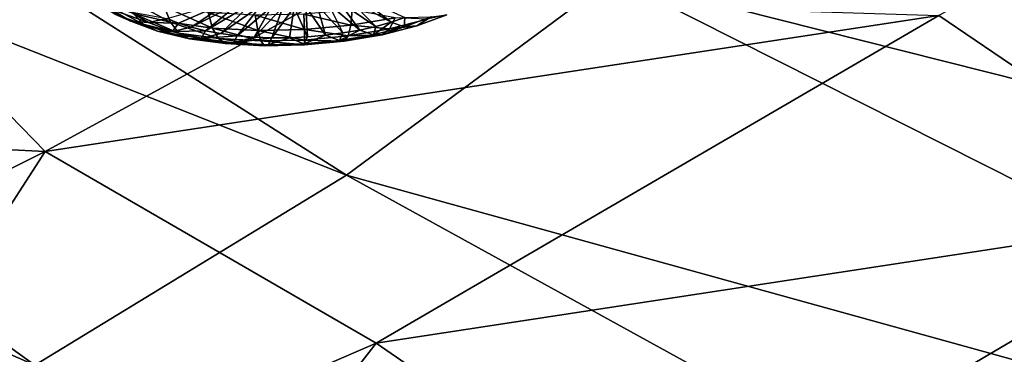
# Model space of a CAD drawing. Header units: metres. Extents: x -90 to 304, y -90 to 74.
# Tile 522 of 570: x 279.29 to 284.86, y 9.4 to 11.29. Entities that reach past the tile are written whole.
import ezdxf

# ---------------------------------------------------------------- set-up
doc = ezdxf.new("R2010")
doc.units = ezdxf.units.M
doc.layers.add('solid_21662050_350', color=7, linetype='CONTINUOUS')

msp = doc.modelspace()

# ---------------------------------------------------------------- linework, layer by layer
at = {"layer": 'solid_21662050_350'}
for points in [[(275.246063, 14.151441, 199.608353), (273.935791, 13.252258, 202.10759), (281.139526, 10.40743, 203.632797)], [(275.246063, 14.151441, 199.608353), (281.139526, 10.40743, 203.632797), (282.648102, 11.525713, 200.524902)], [(284.863373, 13.865532, 194.022339), (283.891937, 12.680805, 197.314789), (291.990173, 10.825394, 194.967697)], [(273.935791, 13.252258, 202.10759), (272.42572, 12.389817, 204.504761), (279.375671, 9.332899, 206.619156)], [(273.935791, 13.252258, 202.10759), (279.375671, 9.332899, 206.619156), (281.139526, 10.40743, 203.632797)], [(286.135315, 10.195149, 159.207199), (284.49054, 11.311457, 156.106537), (287.724823, 13.164693, 155.216949)], [(283.891937, 12.680805, 197.314789), (282.648102, 11.525713, 200.524902), (290.849976, 9.457129, 198.77005)], [(283.891937, 12.680805, 197.314789), (290.849976, 9.457129, 198.77005), (291.990173, 10.825394, 194.967697)], [(272.42572, 12.389817, 204.504761), (277.367462, 8.308791, 209.465454), (279.375671, 9.332899, 206.619156)], [(276.519989, 10.68705, 152.691757), (278.297119, 11.711444, 151.832794), (279.434357, 10.541283, 154.452988)], [(278.297119, 11.711444, 151.832794), (281.041321, 11.42034, 153.824722), (279.434357, 10.541283, 154.452988)], [(282.648102, 11.525713, 200.524902), (281.139526, 10.40743, 203.632797), (289.39624, 8.123438, 202.476379)], [(282.648102, 11.525713, 200.524902), (289.39624, 8.123438, 202.476379), (290.849976, 9.457129, 198.77005)], [(279.434357, 10.541283, 154.452988), (281.041321, 11.42034, 153.824722), (284.49054, 11.311457, 156.106537)], [(281.150513, 11.406521, 150.809052), (281.200714, 11.424095, 150.770981), (281.391205, 11.273633, 151.110977)], [(281.200714, 11.424095, 150.770981), (281.46994, 11.300738, 151.052429), (281.391205, 11.273633, 151.110977)], [(279.703491, 11.393348, 150.940247), (279.919067, 11.279304, 151.057312), (279.829041, 11.319523, 151.141296)], [(279.703491, 11.393348, 150.940247), (279.804138, 11.346869, 150.873306), (279.919067, 11.279304, 151.057312)], [(279.755829, 11.388665, 151.222717), (279.829041, 11.319523, 151.141296), (279.993927, 11.257929, 151.316376)], [(279.931824, 11.322928, 151.409592), (279.755829, 11.388665, 151.222717), (279.993927, 11.257929, 151.316376)], [(280.142975, 11.272772, 151.561569), (280.10788, 11.361288, 151.649338), (279.887756, 11.413569, 151.490906)], [(280.142975, 11.272772, 151.561569), (279.887756, 11.413569, 151.490906), (279.931824, 11.322928, 151.409592)], [(280.494568, 11.401075, 150.742477), (280.188812, 11.267847, 150.978394), (280.124451, 11.294264, 150.904083)], [(280.494568, 11.401075, 150.742477), (280.261566, 11.244631, 151.0457), (280.188812, 11.267847, 150.978394)], [(280.494568, 11.401075, 150.742477), (280.542572, 11.386703, 150.7845), (280.261566, 11.244631, 151.0457)], [(280.542572, 11.386703, 150.7845), (280.341827, 11.224908, 151.105118), (280.261566, 11.244631, 151.0457)], [(280.542572, 11.386703, 150.7845), (280.595947, 11.375016, 150.820435), (280.341827, 11.224908, 151.105118)], [(280.595947, 11.375016, 150.820435), (280.428558, 11.208926, 151.15593), (280.341827, 11.224908, 151.105118)], [(280.595947, 11.375016, 150.820435), (280.653809, 11.366209, 150.849655), (280.428558, 11.208926, 151.15593)], [(280.653809, 11.366209, 150.849655), (280.520691, 11.196885, 151.197495), (280.428558, 11.208926, 151.15593)], [(280.653809, 11.366209, 150.849655), (280.715118, 11.360438, 150.871674), (280.520691, 11.196885, 151.197495)], [(280.90921, 11.362049, 150.891373), (280.973602, 11.368865, 150.882111), (281.020233, 11.199289, 151.252563)], [(280.973602, 11.368865, 150.882111), (281.03598, 11.378667, 150.865082), (281.11908, 11.212249, 151.232071)], [(280.973602, 11.368865, 150.882111), (281.11908, 11.212249, 151.232071), (281.020233, 11.199289, 151.252563)], [(281.03598, 11.378667, 150.865082), (281.095306, 11.391292, 150.840591), (281.214661, 11.229108, 151.201355)], [(281.03598, 11.378667, 150.865082), (281.214661, 11.229108, 151.201355), (281.11908, 11.212249, 151.232071)], [(281.095306, 11.391292, 150.840591), (281.150513, 11.406521, 150.809052), (281.305756, 11.249656, 151.160828)], [(281.095306, 11.391292, 150.840591), (281.305756, 11.249656, 151.160828), (281.214661, 11.229108, 151.201355)], [(281.150513, 11.406521, 150.809052), (281.391205, 11.273633, 151.110977), (281.305756, 11.249656, 151.160828)], [(281.307831, 9.457541, 157.44873), (279.434357, 10.541283, 154.452988), (284.49054, 11.311457, 156.106537)], [(279.804138, 11.346869, 150.873306), (280.019806, 11.270704, 150.97641), (279.919067, 11.279304, 151.057312)], [(279.804138, 11.346869, 150.873306), (279.917023, 11.331138, 150.811829), (280.019806, 11.270704, 150.97641)], [(279.829041, 11.319523, 151.141296), (279.919067, 11.279304, 151.057312), (280.069946, 11.222932, 151.21756)], [(279.993927, 11.257929, 151.316376), (279.829041, 11.319523, 151.141296), (280.069946, 11.222932, 151.21756)], [(279.917023, 11.331138, 150.811829), (280.124451, 11.294264, 150.904083), (280.019806, 11.270704, 150.97641)], [(279.931824, 11.322928, 151.409592), (279.993927, 11.257929, 151.316376), (280.191803, 11.210934, 151.458801)], [(280.142975, 11.272772, 151.561569), (279.931824, 11.322928, 151.409592), (280.191803, 11.210934, 151.458801)], [(280.381226, 11.240124, 151.672836), (280.356232, 11.327256, 151.76532), (280.10788, 11.361288, 151.649338)], [(280.381226, 11.240124, 151.672836), (280.10788, 11.361288, 151.649338), (280.142975, 11.272772, 151.561569)], [(280.63739, 11.226237, 151.73912), (280.62326, 11.312782, 151.834412), (280.356232, 11.327256, 151.76532)], [(280.63739, 11.226237, 151.73912), (280.356232, 11.327256, 151.76532), (280.381226, 11.240124, 151.672836)], [(280.715118, 11.360438, 150.871674), (280.617065, 11.188939, 151.229263), (280.520691, 11.196885, 151.197495)], [(280.715118, 11.360438, 150.871674), (280.77887, 11.3578, 150.886108), (280.617065, 11.188939, 151.229263)], [(280.77887, 11.3578, 150.886108), (280.716461, 11.185185, 151.25087), (280.617065, 11.188939, 151.229263)], [(280.901642, 11.231647, 151.757843), (280.898682, 11.318421, 151.853928), (280.62326, 11.312782, 151.834412)], [(280.901642, 11.231647, 151.757843), (280.62326, 11.312782, 151.834412), (280.63739, 11.226237, 151.73912)], [(280.843933, 11.35834, 150.892715), (280.817657, 11.185672, 151.262024), (280.716461, 11.185185, 151.25087)], [(280.77887, 11.3578, 150.886108), (280.843933, 11.35834, 150.892715), (280.716461, 11.185185, 151.25087)], [(280.843933, 11.35834, 150.892715), (280.919342, 11.190393, 151.262589), (280.817657, 11.185672, 151.262024)], [(280.843933, 11.35834, 150.892715), (280.90921, 11.362049, 150.891373), (280.919342, 11.190393, 151.262589)], [(281.163818, 11.256146, 151.728302), (281.171967, 11.343958, 151.823135), (280.898682, 11.318421, 151.853928)], [(281.163818, 11.256146, 151.728302), (280.898682, 11.318421, 151.853928), (280.901642, 11.231647, 151.757843)], [(280.90921, 11.362049, 150.891373), (281.020233, 11.199289, 151.252563), (280.919342, 11.190393, 151.262589)], [(281.413849, 11.298791, 151.651642), (281.171967, 11.343958, 151.823135), (281.163818, 11.256146, 151.728302)], [(281.307831, 9.457541, 157.44873), (284.49054, 11.311457, 156.106537), (286.135315, 10.195149, 159.207199)], [(281.706177, 11.315891, 151.18396), (281.536621, 11.252958, 151.321487), (281.618256, 11.30343, 151.089691)], [(281.596466, 11.290738, 151.429947), (281.536621, 11.252958, 151.321487), (281.706177, 11.315891, 151.18396)], [(279.919067, 11.279304, 151.057312), (280.019806, 11.270704, 150.97641), (280.154785, 11.220284, 151.119736)], [(280.069946, 11.222932, 151.21756), (279.919067, 11.279304, 151.057312), (280.154785, 11.220284, 151.119736)], [(279.993927, 11.257929, 151.316376), (280.069946, 11.222932, 151.21756), (280.251038, 11.17992, 151.3479)], [(280.191803, 11.210934, 151.458801), (279.993927, 11.257929, 151.316376), (280.251038, 11.17992, 151.3479)], [(280.019806, 11.270704, 150.97641), (280.124451, 11.294264, 150.904083), (280.188812, 11.267847, 150.978394)], [(280.154785, 11.220284, 151.119736), (280.019806, 11.270704, 150.97641), (280.188812, 11.267847, 150.978394)], [(280.142975, 11.272772, 151.561569), (280.191803, 11.210934, 151.458801), (280.415039, 11.180343, 151.563049)], [(280.381226, 11.240124, 151.672836), (280.142975, 11.272772, 151.561569), (280.415039, 11.180343, 151.563049)], [(280.154785, 11.220284, 151.119736), (280.188812, 11.267847, 150.978394), (280.261566, 11.244631, 151.0457)], [(281.163818, 11.256146, 151.728302), (280.901642, 11.231647, 151.757843), (281.148315, 11.195355, 151.615021)], [(281.163818, 11.256146, 151.728302), (281.148315, 11.195355, 151.615021), (281.382568, 11.235312, 151.543182)], [(281.413849, 11.298791, 151.651642), (281.163818, 11.256146, 151.728302), (281.382568, 11.235312, 151.543182)], [(281.291504, 11.201771, 151.305389), (281.305756, 11.249656, 151.160828), (281.391205, 11.273633, 151.110977)], [(281.466583, 11.247141, 151.212708), (281.291504, 11.201771, 151.305389), (281.391205, 11.273633, 151.110977)], [(281.536621, 11.252958, 151.321487), (281.340851, 11.202232, 151.425125), (281.466583, 11.247141, 151.212708)], [(281.382568, 11.235312, 151.543182), (281.340851, 11.202232, 151.425125), (281.536621, 11.252958, 151.321487)], [(281.413849, 11.298791, 151.651642), (281.382568, 11.235312, 151.543182), (281.596466, 11.290738, 151.429947)], [(281.596466, 11.290738, 151.429947), (281.382568, 11.235312, 151.543182), (281.536621, 11.252958, 151.321487)], [(281.466583, 11.247141, 151.212708), (281.391205, 11.273633, 151.110977), (281.46994, 11.300738, 151.052429)], [(281.618256, 11.30343, 151.089691), (281.466583, 11.247141, 151.212708), (281.46994, 11.300738, 151.052429)], [(281.536621, 11.252958, 151.321487), (281.466583, 11.247141, 151.212708), (281.618256, 11.30343, 151.089691)], [(280.069946, 11.222932, 151.21756), (280.154785, 11.220284, 151.119736), (280.316742, 11.181814, 151.236313)], [(280.251038, 11.17992, 151.3479), (280.069946, 11.222932, 151.21756), (280.316742, 11.181814, 151.236313)], [(280.154785, 11.220284, 151.119736), (280.261566, 11.244631, 151.0457), (280.341827, 11.224908, 151.105118)], [(280.316742, 11.181814, 151.236313), (280.154785, 11.220284, 151.119736), (280.341827, 11.224908, 151.105118)], [(280.191803, 11.210934, 151.458801), (280.251038, 11.17992, 151.3479), (280.455353, 11.151923, 151.443314)], [(280.415039, 11.180343, 151.563049), (280.191803, 11.210934, 151.458801), (280.455353, 11.151923, 151.443314)], [(280.316742, 11.181814, 151.236313), (280.341827, 11.224908, 151.105118), (280.428558, 11.208926, 151.15593)], [(280.316742, 11.181814, 151.236313), (280.428558, 11.208926, 151.15593), (280.520691, 11.196885, 151.197495)], [(280.499481, 11.156773, 151.321655), (280.316742, 11.181814, 151.236313), (280.520691, 11.196885, 151.197495)], [(280.381226, 11.240124, 151.672836), (280.415039, 11.180343, 151.563049), (280.65506, 11.167332, 151.625137)], [(280.63739, 11.226237, 151.73912), (280.381226, 11.240124, 151.672836), (280.65506, 11.167332, 151.625137)], [(280.499481, 11.156773, 151.321655), (280.520691, 11.196885, 151.197495), (280.617065, 11.188939, 151.229263)], [(280.901642, 11.231647, 151.757843), (280.63739, 11.226237, 151.73912), (280.902649, 11.1724, 151.642685)], [(280.63739, 11.226237, 151.73912), (280.65506, 11.167332, 151.625137), (280.902649, 11.1724, 151.642685)], [(280.898651, 11.150271, 151.386856), (280.919342, 11.190393, 151.262589), (281.020233, 11.199289, 151.252563)], [(281.099731, 11.169062, 151.364197), (280.898651, 11.150271, 151.386856), (281.020233, 11.199289, 151.252563)], [(280.901642, 11.231647, 151.757843), (280.902649, 11.1724, 151.642685), (281.148315, 11.195355, 151.615021)], [(281.099731, 11.169062, 151.364197), (281.020233, 11.199289, 151.252563), (281.11908, 11.212249, 151.232071)], [(281.099731, 11.169062, 151.364197), (281.11908, 11.212249, 151.232071), (281.214661, 11.229108, 151.201355)], [(281.291504, 11.201771, 151.305389), (281.099731, 11.169062, 151.364197), (281.214661, 11.229108, 151.201355)], [(281.126465, 11.165663, 151.490875), (281.099731, 11.169062, 151.364197), (281.291504, 11.201771, 151.305389)], [(281.340851, 11.202232, 151.425125), (281.126465, 11.165663, 151.490875), (281.291504, 11.201771, 151.305389)], [(281.148315, 11.195355, 151.615021), (281.126465, 11.165663, 151.490875), (281.340851, 11.202232, 151.425125)], [(281.382568, 11.235312, 151.543182), (281.148315, 11.195355, 151.615021), (281.340851, 11.202232, 151.425125)], [(281.291504, 11.201771, 151.305389), (281.214661, 11.229108, 151.201355), (281.305756, 11.249656, 151.160828)], [(281.340851, 11.202232, 151.425125), (281.291504, 11.201771, 151.305389), (281.466583, 11.247141, 151.212708)], [(280.251038, 11.17992, 151.3479), (280.316742, 11.181814, 151.236313), (280.499481, 11.156773, 151.321655)], [(280.455353, 11.151923, 151.443314), (280.251038, 11.17992, 151.3479), (280.499481, 11.156773, 151.321655)], [(280.415039, 11.180343, 151.563049), (280.455353, 11.151923, 151.443314), (280.675018, 11.140016, 151.500137)], [(280.65506, 11.167332, 151.625137), (280.415039, 11.180343, 151.563049), (280.675018, 11.140016, 151.500137)], [(280.455353, 11.151923, 151.443314), (280.499481, 11.156773, 151.321655), (280.695984, 11.146121, 151.372498)], [(280.675018, 11.140016, 151.500137), (280.455353, 11.151923, 151.443314), (280.695984, 11.146121, 151.372498)], [(280.499481, 11.156773, 151.321655), (280.617065, 11.188939, 151.229263), (280.716461, 11.185185, 151.25087)], [(280.695984, 11.146121, 151.372498), (280.499481, 11.156773, 151.321655), (280.716461, 11.185185, 151.25087)], [(280.902649, 11.1724, 151.642685), (280.65506, 11.167332, 151.625137), (280.901642, 11.144655, 151.516205)], [(280.65506, 11.167332, 151.625137), (280.675018, 11.140016, 151.500137), (280.901642, 11.144655, 151.516205)], [(280.675018, 11.140016, 151.500137), (280.695984, 11.146121, 151.372498), (280.898651, 11.150271, 151.386856)], [(280.901642, 11.144655, 151.516205), (280.675018, 11.140016, 151.500137), (280.898651, 11.150271, 151.386856)], [(280.695984, 11.146121, 151.372498), (280.716461, 11.185185, 151.25087), (280.817657, 11.185672, 151.262024)], [(280.898651, 11.150271, 151.386856), (280.695984, 11.146121, 151.372498), (280.817657, 11.185672, 151.262024)], [(280.898651, 11.150271, 151.386856), (280.817657, 11.185672, 151.262024), (280.919342, 11.190393, 151.262589)], [(280.901642, 11.144655, 151.516205), (280.898651, 11.150271, 151.386856), (281.099731, 11.169062, 151.364197)], [(280.902649, 11.1724, 151.642685), (280.901642, 11.144655, 151.516205), (281.126465, 11.165663, 151.490875)], [(281.126465, 11.165663, 151.490875), (280.901642, 11.144655, 151.516205), (281.099731, 11.169062, 151.364197)], [(281.148315, 11.195355, 151.615021), (280.902649, 11.1724, 151.642685), (281.126465, 11.165663, 151.490875)], [(276.519989, 10.68705, 152.691757), (279.434357, 10.541283, 154.452988), (277.940796, 9.794689, 154.99115)], [(277.739349, 7.914823, 158.376877), (279.434357, 10.541283, 154.452988), (281.307831, 9.457541, 157.44873)], [(277.739349, 7.914823, 158.376877), (277.940796, 9.794689, 154.99115), (279.434357, 10.541283, 154.452988)], [(281.139526, 10.40743, 203.632797), (279.375671, 9.332899, 206.619156), (287.637909, 6.832547, 206.063828)], [(281.139526, 10.40743, 203.632797), (287.637909, 6.832547, 206.063828), (289.39624, 8.123438, 202.476379)], [(282.954498, 8.322421, 160.601959), (281.307831, 9.457541, 157.44873), (286.135315, 10.195149, 159.207199)], [(282.954498, 8.322421, 160.601959), (286.135315, 10.195149, 159.207199), (287.534454, 9.044109, 162.405197)], [(279.293671, 6.871462, 161.274933), (277.739349, 7.914823, 158.376877), (281.307831, 9.457541, 157.44873)], [(279.293671, 6.871462, 161.274933), (281.307831, 9.457541, 157.44873), (282.954498, 8.322421, 160.601959)]]:
    msp.add_3dface(points, dxfattribs=at)

doc.saveas('drawing.dxf')
